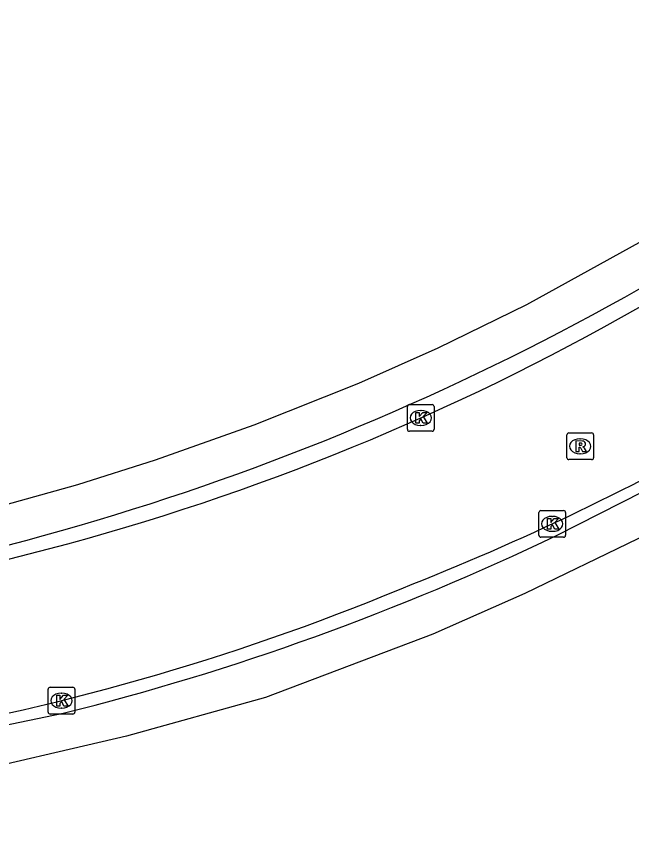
# Model space of a CAD drawing. Extents: x 162157 to 163165, y 378998 to 380775.
# Drawn here: x 162617.33 to 162640.37, y 380160.19 to 380190.7 of the extents above; entities that cross this region are included whole.
import ezdxf

# ---------------------------------------------------------------- set-up
doc = ezdxf.new("R2010")
doc.units = 0
for name, color, linetype in [('IMGEO_Kolk', 7, 'Continuous'), ('IMGEO_Naaldbos', 7, 'Continuous'), ('IMGEO_Rijbaan_lokaal_gesloten', 7, 'Continuous'), ('IMGEO_Rijbaan_lokaal_open', 7, 'Continuous'), ('IMGEO_Rioolput', 7, 'Continuous')]:
    doc.layers.add(name, color=color, linetype=linetype)

msp = doc.modelspace()

# ---------------------------------------------------------------- linework, layer by layer
at = {"layer": 'IMGEO_Kolk'}
for p, q in [((162631.967, 380175.227), (162631.967, 380176.079)), ((162632.042, 380176.153), (162632.894, 380176.153)), ((162632.455, 380175.933), (162632.48, 380175.933)), ((162632.968, 380176.079), (162632.968, 380175.227)), ((162632.478, 380175.373), (162632.453, 380175.373)), ((162632.894, 380175.153), (162632.042, 380175.153)), ((162636.891, 380171.259), (162636.891, 380172.111)), ((162636.966, 380172.185), (162637.818, 380172.185)), ((162637.379, 380171.965), (162637.404, 380171.965)), ((162637.892, 380172.111), (162637.892, 380171.259)), ((162637.402, 380171.405), (162637.377, 380171.405)), ((162637.818, 380171.185), (162636.966, 380171.185)), ((162618.595, 380165.563), (162619.447, 380165.563)), ((162618.52, 380164.637), (162618.52, 380165.489)), ((162619.008, 380165.343), (162619.033, 380165.343)), ((162619.521, 380165.489), (162619.521, 380164.637)), ((162619.031, 380164.783), (162619.006, 380164.783)), ((162619.447, 380164.563), (162618.595, 380164.563))]:
    msp.add_line(p, q, dxfattribs=at)
for points in [[(162631.967, 380175.227), (162631.967, 380176.079)], [(162632.042, 380176.153), (162632.894, 380176.153)], [(162632.968, 380176.079), (162632.968, 380175.227)], [(162632.288, 380175.853), (162632.411, 380175.853), (162632.411, 380175.702), (162632.541, 380175.853), (162632.705, 380175.853), (162632.559, 380175.702), (162632.712, 380175.453), (162632.56, 380175.453), (162632.475, 380175.617), (162632.411, 380175.55), (162632.411, 380175.453), (162632.288, 380175.453), (162632.288, 380175.853)], [(162632.894, 380175.153), (162632.042, 380175.153)], [(162636.891, 380171.259), (162636.891, 380172.111)], [(162636.966, 380172.185), (162637.818, 380172.185)], [(162637.892, 380172.111), (162637.892, 380171.259)], [(162637.212, 380171.885), (162637.335, 380171.885), (162637.335, 380171.734), (162637.465, 380171.885), (162637.629, 380171.885), (162637.483, 380171.734), (162637.636, 380171.485), (162637.484, 380171.485), (162637.399, 380171.649), (162637.335, 380171.582), (162637.335, 380171.485), (162637.212, 380171.485), (162637.212, 380171.885)], [(162637.818, 380171.185), (162636.966, 380171.185)], [(162618.595, 380165.563), (162619.447, 380165.563)], [(162618.52, 380164.637), (162618.52, 380165.489)], [(162618.841, 380165.263), (162618.964, 380165.263), (162618.964, 380165.112), (162619.094, 380165.263), (162619.258, 380165.263), (162619.112, 380165.112), (162619.265, 380164.863), (162619.113, 380164.863), (162619.028, 380165.027), (162618.964, 380164.96), (162618.964, 380164.863), (162618.841, 380164.863), (162618.841, 380165.263)], [(162619.521, 380165.489), (162619.521, 380164.637)], [(162619.447, 380164.563), (162618.595, 380164.563)]]:
    msp.add_lwpolyline(points, dxfattribs=at)
for centre, start, end in [((162632.044, 380176.077), 91.552, 178.448), ((162632.044, 380176.077), 91.552, 178.448), ((162632.892, 380176.077), 1.552, 88.448), ((162632.892, 380176.077), 1.552, 88.448), ((162632.044, 380175.229), 181.552, 268.448), ((162632.044, 380175.229), 181.552, 268.448), ((162632.892, 380175.229), 271.552, 358.448), ((162632.892, 380175.229), 271.552, 358.448), ((162636.968, 380172.109), 91.552, 178.448), ((162636.968, 380172.109), 91.552, 178.448), ((162637.816, 380172.109), 1.552, 88.448), ((162637.816, 380172.109), 1.552, 88.448), ((162636.968, 380171.261), 181.552, 268.448), ((162636.968, 380171.261), 181.552, 268.448), ((162637.816, 380171.261), 271.552, 358.448), ((162637.816, 380171.261), 271.552, 358.448), ((162618.597, 380165.487), 91.552, 178.448), ((162618.597, 380165.487), 91.552, 178.448), ((162619.445, 380165.487), 1.552, 88.448), ((162619.445, 380165.487), 1.552, 88.448), ((162618.597, 380164.639), 181.552, 268.448), ((162618.597, 380164.639), 181.552, 268.448), ((162619.445, 380164.639), 271.552, 358.448), ((162619.445, 380164.639), 271.552, 358.448)]:
    msp.add_arc(centre, 0.0765, start, end, dxfattribs=at)
for centre, major_axis, ratio, start_param, end_param in [((162632.454, 380175.653), (-0.387, 0.002), 0.722429, 4.712389, 7.853982), ((162632.479, 380175.653), (-0.39, 0.002), 0.717154, 1.570796, 4.712389), ((162637.378, 380171.685), (-0.387, 0.002), 0.722429, 4.712389, 7.853982), ((162637.403, 380171.685), (-0.39, 0.002), 0.717154, 1.570796, 4.712389), ((162619.007, 380165.063), (-0.387, 0.002), 0.722429, 4.712389, 7.853982), ((162619.032, 380165.063), (-0.39, 0.002), 0.717154, 1.570796, 4.712389)]:
    msp.add_ellipse(centre, major_axis=major_axis, ratio=ratio, start_param=start_param, end_param=end_param, dxfattribs=at)
at = {"layer": 'IMGEO_Naaldbos'}
for points in [[(162558.368, 380174.087), (162583.616, 380170.389), (162588.773, 380169.872), (162593.099, 380169.694), (162600.363, 380169.808), (162606.842, 380170.376), (162609.282, 380170.72), (162616.087, 380172.172), (162619.638, 380173.162), (162622.542, 380174.087), (162626.235, 380175.389), (162630.152, 380176.949), (162633.119, 380178.279), (162636.443, 380179.901), (162641.115, 380182.49), (162644.172, 380184.351), (162649.967, 380188.317)], [(162647.581, 380174.986), (162645.981, 380174.076), (162640.599, 380171.121), (162636.367, 380169.074), (162632.926, 380167.558), (162626.656, 380165.185), (162621.454, 380163.733), (162614.788, 380162.187), (162609.105, 380161.182), (162598.999, 380160.213), (162591.971, 380160.192), (162585.021, 380160.577), (162577.372, 380161.631), (162570.251, 380162.647)]]:
    msp.add_lwpolyline(points, dxfattribs=at)
at = {"layer": 'IMGEO_Rijbaan_lokaal_gesloten'}
for centre, radius, start, end in [((162595.208, 380259.25), 91.526, 281.47051, 311.49531), ((162592.179, 380265.933), 98.238, 280.17472, 306.10024), ((162595.293, 380261.894), 99.547, 291.47114, 308.12363), ((162597.479, 380251.773), 89.344, 279.27257, 292.54275)]:
    msp.add_arc(centre, radius, start, end, dxfattribs=at)
at = {"layer": 'IMGEO_Rijbaan_lokaal_open'}
for points in [[(162637.579, 380171.262), (162641.578, 380173.298), (162644.576, 380175.002)], [(162613.547, 380163.44), (162619.088, 380164.59)]]:
    msp.add_lwpolyline(points, dxfattribs=at)
msp.add_arc((162595.543, 380258.804), 97.111, 284.03164, 295.6497, dxfattribs=at)
at = {"layer": 'IMGEO_Rioolput'}
for p, q in [((162637.939, 380174.164), (162637.939, 380175.016)), ((162638.014, 380175.09), (162638.866, 380175.09)), ((162638.94, 380175.016), (162638.94, 380174.164)), ((162638.427, 380174.87), (162638.452, 380174.87)), ((162638.45, 380174.31), (162638.425, 380174.31)), ((162638.866, 380174.09), (162638.014, 380174.09))]:
    msp.add_line(p, q, dxfattribs=at)
for points in [[(162637.939, 380174.164), (162637.939, 380175.016)], [(162638.014, 380175.09), (162638.866, 380175.09)], [(162638.94, 380175.016), (162638.94, 380174.164)], [(162638.528, 380174.788), (162638.276, 380174.79), (162638.276, 380174.39)], [(162638.454, 380174.709), (162638.4, 380174.709), (162638.4, 380174.628)], [(162638.276, 380174.39), (162638.4, 380174.39), (162638.4, 380174.552), (162638.411, 380174.552)], [(162638.4, 380174.628), (162638.452, 380174.628)], [(162638.458, 380174.523), (162638.529, 380174.39), (162638.669, 380174.39), (162638.604, 380174.516)], [(162638.866, 380174.09), (162638.014, 380174.09)]]:
    msp.add_lwpolyline(points, dxfattribs=at)
for centre, radius, start, end in [((162638.016, 380175.014), 0.0765, 91.552, 178.448), ((162638.016, 380175.014), 0.0765, 91.552, 178.448), ((162638.864, 380175.014), 0.0765, 1.552, 88.448), ((162638.864, 380175.014), 0.0765, 1.552, 88.448), ((162638.46, 380174.613), 0.0964, 77.0061, 93.1865), ((162638.527, 380174.678), 0.109, 350.3612, 89.416), ((162638.41, 380174.499), 0.0533, 26.0293, 88.6989), ((162638.436, 380174.817), 0.19, 274.7715, 282.9687), ((162638.474, 380174.67), 0.0378, 276.6634, 79.6772), ((162638.525, 380174.678), 0.112, 277.5842, 350.9817), ((162638.509, 380174.463), 0.108, 29.5134, 73.7905), ((162638.016, 380174.166), 0.0765, 181.552, 268.448), ((162638.016, 380174.166), 0.0765, 181.552, 268.448), ((162638.864, 380174.166), 0.0765, 271.552, 358.448), ((162638.864, 380174.166), 0.0765, 271.552, 358.448)]:
    msp.add_arc(centre, radius, start, end, dxfattribs=at)
for centre, major_axis, ratio, start_param, end_param in [((162638.426, 380174.59), (-0.387, 0.002), 0.722429, 4.712389, 7.853982), ((162638.451, 380174.59), (-0.39, 0.002), 0.717154, 1.570796, 4.712389)]:
    msp.add_ellipse(centre, major_axis=major_axis, ratio=ratio, start_param=start_param, end_param=end_param, dxfattribs=at)

doc.saveas('drawing.dxf')
